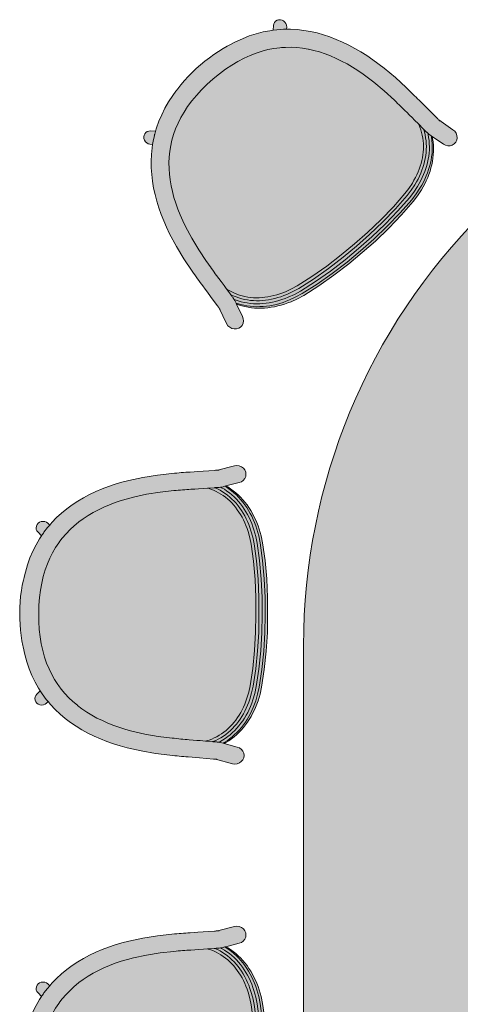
# Model space of a CAD drawing. Header units: millimetres. Extents: x 31882 to 271790, y -35693 to 24917.
# Tile 383 of 524: x 147182 to 147952, y 14954 to 16675. Entities that reach past the tile are written whole.
import ezdxf

# ---------------------------------------------------------------- set-up
doc = ezdxf.new("R2010")
doc.units = ezdxf.units.MM
doc.header["$MEASUREMENT"] = 0
for name, color, linetype, lineweight in [('02_Elevation 00', 8, 'Continuous', 9), ('08_Hatch', 140, 'Continuous', 9), ('@00 Furniture', 14, 'Continuous', 15), ('Grey', 8, 'Continuous', 9)]:
    doc.layers.add(name, color=color, linetype=linetype, lineweight=lineweight)

# ---------------------------------------------------------------- blocks, each defined once
blk = doc.blocks.new('bar chair')
at = {"layer": '08_Hatch', "true_color": 0xffffff}
h = blk.add_hatch(color=7, dxfattribs=at)
h.dxf.hatch_style = 1
h.paths.add_polyline_path([(9242.5, 11904.1), (9232.4, 11900.3), (9222.5, 11896.1), (9213, 11891.6), (9203.8, 11886.7), (9195, 11881.5), (9186.5, 11875.9), (9178.4, 11869.9), (9170.7, 11863.6), (9163.4, 11856.8), (9156.4, 11849.6), (9149.9, 11842), (9145.7, 11836.5), (9143.8, 11834), (9138.1, 11825.5), (9132.9, 11816.4), (9128.1, 11806.9), (9123.8, 11796.9), (9120, 11786.3), (9116.7, 11775.2), (9114, 11763.4), (9111.8, 11751.1), (9110.1, 11738.1), (9109.1, 11724.6), (9108.7, 11710.3), (9108.9, 11696.1), (9109.7, 11682.5), (9111.2, 11669.5), (9113.2, 11657.2), (9115.8, 11645.4), (9119, 11634.2), (9122.6, 11623.6), (9126.8, 11613.5), (9131.4, 11603.9), (9136.5, 11594.8), (9142.1, 11586.2), (9143.9, 11583.7), (9148.1, 11578.1), (9154.5, 11570.4), (9161.3, 11563.1), (9168.6, 11556.2), (9176.2, 11549.8), (9176.7, 11549.4), (9184.2, 11543.7), (9192.6, 11538), (9201.4, 11532.6), (9210.5, 11527.6), (9219.9, 11523), (9229.7, 11518.7), (9239.8, 11514.7), (9250.2, 11511), (9260.8, 11507.7), (9271.6, 11504.7), (9294.3, 11499.5), (9317.6, 11495.4), (9341.8, 11492.4), (9345.5, 11492.1), (9349.4, 11491.7), (9353.2, 11491.3), (9357, 11490.9), (9360.7, 11490.6), (9364.4, 11490.3), (9368, 11489.9), (9371.5, 11489.6), (9378.3, 11489), (9384.8, 11488.5), (9390.9, 11488), (9400.2, 11487.3), (9401.5, 11487.6), (9406.3, 11489.1), (9410.9, 11490.8), (9415.4, 11492.8), (9419.8, 11494.9), (9424, 11497.4), (9428.2, 11500), (9432.1, 11502.8), (9436, 11505.9), (9439.7, 11509.2), (9443.2, 11512.6), (9446.6, 11516.3), (9449.9, 11520.1), (9453, 11524.1), (9456, 11528.3), (9458.8, 11532.7), (9461.5, 11537.2), (9464, 11541.9), (9466.3, 11546.7), (9468.5, 11551.7), (9470.5, 11556.8), (9472.3, 11562), (9475.5, 11572.9), (9477.9, 11584.1), (9482.5, 11613.9), (9485.7, 11645.6), (9487.6, 11677.4), (9488.1, 11707.7), (9488.1, 11738), (9486.6, 11769.8), (9483.8, 11801.6), (9479.7, 11831.4), (9477.4, 11842.7), (9474.4, 11853.6), (9472.6, 11858.8), (9470.7, 11863.9), (9468.6, 11868.9), (9466.3, 11873.8), (9463.9, 11878.5), (9461.3, 11883.1), (9458.5, 11887.5), (9455.6, 11891.7), (9452.5, 11895.8), (9449.3, 11899.7), (9446, 11903.4), (9442.4, 11906.9), (9438.8, 11910.2), (9435, 11913.3), (9431.1, 11916.2), (9427, 11918.9), (9422.8, 11921.4), (9418.4, 11923.6), (9413.9, 11925.6), (9409.3, 11927.4), (9404.5, 11929), (9403.3, 11929.3), (9396.8, 11928.9), (9387.9, 11928.3), (9381.4, 11927.8), (9374.6, 11927.3), (9371, 11927.1), (9367.4, 11926.8), (9363.8, 11926.5), (9360.1, 11926.2), (9356.3, 11925.9), (9352.4, 11925.6), (9348.5, 11925.3), (9344.8, 11925), (9320.6, 11922.3), (9297.2, 11918.6), (9274.5, 11913.7), (9263.6, 11910.8), (9252.9, 11907.6)])
h.paths.add_polyline_path([(9093.5, 11807.5), (9089.1, 11795.3), (9085.4, 11782.5), (9083.3, 11773.7), (9083.1, 11772.9), (9082, 11768.5), (9080.1, 11759.6), (9078.5, 11750.3), (9077.2, 11740.7), (9076.3, 11730.9), (9075.8, 11721), (9075.5, 11711.1), (9075.6, 11701.1), (9076.1, 11691.2), (9076.8, 11681.4), (9077.9, 11671.9), (9079.4, 11662.5), (9081, 11654.3), (9081.4, 11651.8), (9084.4, 11638.5), (9088, 11625.7), (9092.2, 11613.4), (9097, 11601.7), (9102.4, 11590.5), (9108.4, 11579.9), (9111.4, 11575.2), (9114.9, 11569.8), (9122, 11560.1), (9125.2, 11556.3), (9129.6, 11551.1), (9137.6, 11542.5), (9146.2, 11534.4), (9155.1, 11526.8), (9164.5, 11519.7), (9174.2, 11513.1), (9184.3, 11507), (9194.7, 11501.3), (9205.4, 11496), (9216.4, 11491.1), (9227.7, 11486.7), (9239.2, 11482.6), (9250.9, 11478.9), (9263, 11475.6), (9287.4, 11470), (9312.5, 11465.6), (9337.9, 11462.5), (9342.2, 11462), (9346.3, 11461.6), (9350.3, 11461.2), (9354.3, 11460.9), (9358.2, 11460.5), (9362, 11460.1), (9365.8, 11459.8), (9369.5, 11459.5), (9376.6, 11458.9), (9383.4, 11458.3), (9389.7, 11457.8), (9413.7, 11455.9), (9415.3, 11455.7), (9417.6, 11455.5), (9417.6, 11455.5), (9419.6, 11455.4), (9419.9, 11455.3), (9419, 11455.4), (9418, 11455.5), (9417.7, 11455.5), (9446.9, 11447.6), (9451.1, 11447), (9455.2, 11447.5), (9459.1, 11449), (9462.5, 11451.4), (9465.1, 11454.5), (9466.7, 11458.2), (9467.3, 11462.1), (9466.8, 11466), (9465.2, 11469.7), (9462.7, 11472.8), (9459.3, 11475.3), (9455.4, 11476.8), (9432.6, 11483), (9430.7, 11483.5), (9425.8, 11484.9), (9425.5, 11484.9), (9425, 11485), (9423.3, 11485.2), (9423.2, 11485.2), (9420.8, 11485.5), (9420.1, 11485.6), (9419.3, 11485.7), (9418.2, 11485.8), (9417, 11485.9), (9415.6, 11486), (9414.1, 11486.2), (9412.6, 11486.3), (9412.6, 11486.3), (9412.4, 11486.3), (9412.2, 11486.3), (9400.2, 11487.3), (9390.9, 11488), (9384.8, 11488.5), (9378.3, 11489), (9371.5, 11489.6), (9368, 11489.9), (9364.4, 11490.3), (9360.7, 11490.6), (9357, 11490.9), (9353.2, 11491.3), (9349.4, 11491.7), (9345.5, 11492.1), (9341.8, 11492.4), (9317.6, 11495.4), (9294.3, 11499.5), (9271.6, 11504.7), (9260.8, 11507.7), (9250.2, 11511), (9239.8, 11514.7), (9229.7, 11518.7), (9219.9, 11523), (9210.5, 11527.6), (9201.4, 11532.6), (9192.6, 11538), (9184.2, 11543.7), (9176.7, 11549.4), (9176.2, 11549.8), (9168.6, 11556.2), (9161.3, 11563.1), (9154.5, 11570.4), (9148.1, 11578.1), (9143.9, 11583.7), (9142.1, 11586.2), (9136.5, 11594.8), (9131.4, 11603.9), (9126.8, 11613.5), (9122.6, 11623.6), (9119, 11634.2), (9115.8, 11645.4), (9113.2, 11657.2), (9111.2, 11669.5), (9109.7, 11682.5), (9108.9, 11696.1), (9108.7, 11710.3), (9109.1, 11724.6), (9110.1, 11738.1), (9111.8, 11751.1), (9114, 11763.4), (9116.7, 11775.2), (9120, 11786.3), (9123.8, 11796.9), (9128.1, 11806.9), (9132.9, 11816.4), (9138.1, 11825.5), (9143.8, 11834), (9145.7, 11836.5), (9149.9, 11842), (9156.4, 11849.6), (9163.4, 11856.8), (9170.7, 11863.6), (9178.4, 11869.9), (9178.9, 11870.3), (9186.5, 11875.9), (9195, 11881.5), (9203.8, 11886.7), (9213, 11891.6), (9222.5, 11896.1), (9232.4, 11900.3), (9242.5, 11904.1), (9252.9, 11907.6), (9263.6, 11910.8), (9274.5, 11913.7), (9297.2, 11918.6), (9320.6, 11922.3), (9344.8, 11925), (9348.5, 11925.3), (9352.4, 11925.6), (9356.3, 11925.9), (9360.1, 11926.2), (9363.8, 11926.5), (9367.4, 11926.8), (9371, 11927.1), (9374.6, 11927.3), (9381.4, 11927.8), (9387.9, 11928.3), (9396.8, 11928.9), (9403.3, 11929.3), (9415.3, 11930.1), (9416.4, 11930.2), (9416.4, 11930.2), (9417.2, 11930.2), (9418.7, 11930.3), (9420.1, 11930.4), (9421.3, 11930.5), (9422.4, 11930.6), (9423.3, 11930.7), (9423.9, 11930.7), (9426.4, 11931), (9428.1, 11931.2), (9428.6, 11931.3), (9428.9, 11931.3), (9433.8, 11932.6), (9435.8, 11933.1), (9458.7, 11939), (9462.6, 11940.5), (9465.9, 11942.9), (9468.5, 11946), (9470.2, 11949.6), (9470.7, 11953.6), (9470.2, 11957.5), (9468.6, 11961.1), (9466.1, 11964.3), (9462.8, 11966.7), (9458.9, 11968.3), (9454.7, 11968.8), (9450.5, 11968.3), (9421.2, 11960.8), (9421.5, 11960.8), (9423.1, 11960.9), (9423.4, 11961), (9422.5, 11960.9), (9421.2, 11960.8), (9421.2, 11960.8), (9420.2, 11960.7), (9418.8, 11960.6), (9417.2, 11960.5), (9415.5, 11960.4), (9396.2, 11959.1), (9386.9, 11958.5), (9380.1, 11958), (9373, 11957.5), (9369.3, 11957.3), (9365.5, 11957), (9361.7, 11956.7), (9357.8, 11956.4), (9353.8, 11956), (9349.7, 11955.7), (9345.7, 11955.4), (9341.4, 11955), (9315.9, 11952.2), (9290.7, 11948.2), (9266.3, 11942.9), (9254.1, 11939.7), (9242.3, 11936.2), (9230.8, 11932.3), (9219.4, 11928), (9208.4, 11923.3), (9197.6, 11918.2), (9187.1, 11912.6), (9176.9, 11906.6), (9167.1, 11900.1), (9157.7, 11893.2), (9148.6, 11885.7), (9140, 11877.8), (9131.8, 11869.3), (9127.9, 11864.7), (9124.1, 11860.3), (9117.9, 11852.2), (9117.3, 11851.3), (9116.9, 11850.8), (9116.4, 11850.1), (9115.3, 11848.5), (9113.9, 11846.4), (9113.7, 11846), (9113.7, 11846), (9110.2, 11840.8), (9104.1, 11830.2), (9098.5, 11819.1)])
h.paths.add_polyline_path([(9111.4, 11575.2), (9105.6, 11569.5), (9103.7, 11567.2), (9102.5, 11564.5), (9102.1, 11561.6), (9102.4, 11558.7), (9103.6, 11556), (9105.5, 11553.6), (9108, 11551.8), (9110.9, 11550.7), (9113.9, 11550.3), (9117.1, 11550.6), (9119.9, 11551.7), (9122.4, 11553.5), (9125.2, 11556.3), (9122, 11560.1), (9114.9, 11569.8)], flags=17)
h.paths.add_polyline_path([(9116.2, 11871.3), (9113.1, 11871), (9110.2, 11869.9), (9107.7, 11868.1), (9105.8, 11865.8), (9104.6, 11863.1), (9104.1, 11860.2), (9104.5, 11857.3), (9105.7, 11854.6), (9107.6, 11852.2), (9113.7, 11846), (9113.8, 11846.1), (9113.9, 11846.4), (9115.3, 11848.5), (9116.4, 11850.1), (9116.9, 11850.8), (9117.3, 11851.3), (9117.9, 11852.2), (9124.1, 11860.3), (9127.9, 11864.7), (9124.6, 11868), (9122.2, 11869.8), (9119.3, 11870.9)], flags=17)
h.paths.add_polyline_path([(9484.9, 11832.1), (9482.5, 11843.7), (9479.4, 11854.9), (9477.6, 11860.3), (9475.6, 11865.6), (9473.4, 11870.8), (9471.1, 11875.8), (9468.6, 11880.7), (9465.9, 11885.5), (9463, 11890.1), (9460, 11894.5), (9456.8, 11898.7), (9453.4, 11902.8), (9449.9, 11906.6), (9446.2, 11910.3), (9442.4, 11913.8), (9438.4, 11917.1), (9434.2, 11920.1), (9429.9, 11923), (9425.4, 11925.6), (9420.8, 11928), (9416.1, 11930.1), (9415.7, 11930.1), (9415.3, 11930.1), (9403.3, 11929.3), (9404.5, 11929), (9409.3, 11927.4), (9413.9, 11925.6), (9418.4, 11923.6), (9422.8, 11921.4), (9427, 11918.9), (9431.1, 11916.2), (9435, 11913.3), (9438.8, 11910.2), (9442.4, 11906.9), (9446, 11903.4), (9449.3, 11899.7), (9452.5, 11895.8), (9455.6, 11891.7), (9458.5, 11887.5), (9461.3, 11883.1), (9463.9, 11878.5), (9466.3, 11873.8), (9468.6, 11868.9), (9470.7, 11863.9), (9472.6, 11858.8), (9474.4, 11853.6), (9477.4, 11842.7), (9479.7, 11831.4), (9483.8, 11801.6), (9486.6, 11769.8), (9488.1, 11738), (9488.1, 11707.7), (9487.6, 11677.4), (9485.7, 11645.6), (9482.5, 11613.9), (9477.9, 11584.1), (9475.5, 11572.9), (9472.3, 11562), (9470.5, 11556.8), (9468.5, 11551.7), (9466.3, 11546.7), (9464, 11541.9), (9461.5, 11537.2), (9458.8, 11532.7), (9456, 11528.3), (9453, 11524.1), (9449.9, 11520.1), (9446.6, 11516.3), (9443.2, 11512.6), (9439.7, 11509.2), (9436, 11505.9), (9432.1, 11502.8), (9428.2, 11500), (9424, 11497.4), (9419.8, 11494.9), (9415.4, 11492.8), (9410.9, 11490.8), (9406.3, 11489.1), (9401.5, 11487.6), (9400.2, 11487.3), (9412.2, 11486.3), (9412.4, 11486.3), (9412.6, 11486.3), (9412.6, 11486.3), (9413, 11486.3), (9417.8, 11488.3), (9422.4, 11490.7), (9426.9, 11493.2), (9431.2, 11496), (9435.4, 11499), (9439.5, 11502.2), (9443.4, 11505.7), (9447.1, 11509.3), (9450.7, 11513.1), (9454.1, 11517.1), (9457.4, 11521.3), (9460.4, 11525.7), (9463.4, 11530.2), (9466.1, 11534.9), (9468.7, 11539.8), (9471.1, 11544.8), (9473.4, 11549.9), (9475.5, 11555.2), (9477.4, 11560.6), (9480.6, 11571.7), (9483.1, 11583.3), (9487.7, 11613.3), (9491, 11645.2), (9492.9, 11677.2), (9493.3, 11707.6), (9493.3, 11738.1), (9491.8, 11770.1), (9489, 11802.1)])
h.paths.add_polyline_path([(9490.3, 11833), (9487.9, 11844.9), (9484.7, 11856.4), (9482.8, 11862), (9480.8, 11867.5), (9478.5, 11872.8), (9476.1, 11878), (9473.5, 11883.1), (9470.7, 11888), (9467.7, 11892.8), (9464.5, 11897.4), (9461.2, 11901.8), (9457.7, 11906), (9454, 11910.1), (9450.1, 11914), (9446.1, 11917.6), (9441.9, 11921.1), (9437.5, 11924.3), (9433, 11927.3), (9428.2, 11930.1), (9426.4, 11931), (9423.9, 11930.7), (9423.3, 11930.7), (9422.4, 11930.6), (9421.3, 11930.5), (9420.1, 11930.4), (9418.7, 11930.3), (9417.2, 11930.2), (9416.7, 11930.2), (9416.4, 11930.2), (9416.1, 11930.1), (9420.8, 11928), (9425.4, 11925.6), (9429.9, 11923), (9434.2, 11920.1), (9438.4, 11917.1), (9442.4, 11913.8), (9446.2, 11910.3), (9449.9, 11906.6), (9453.4, 11902.8), (9456.8, 11898.7), (9460, 11894.5), (9463, 11890.1), (9465.9, 11885.5), (9468.6, 11880.7), (9471.1, 11875.8), (9473.4, 11870.8), (9475.6, 11865.6), (9477.6, 11860.3), (9479.4, 11854.9), (9482.5, 11843.7), (9484.9, 11832.1), (9489, 11802.1), (9491.8, 11770.1), (9493.3, 11738.1), (9493.3, 11707.6), (9492.9, 11677.2), (9491, 11645.2), (9487.7, 11613.3), (9483.1, 11583.3), (9480.6, 11571.7), (9477.4, 11560.6), (9475.5, 11555.2), (9473.4, 11549.9), (9471.1, 11544.8), (9468.7, 11539.8), (9466.1, 11534.9), (9463.4, 11530.2), (9460.4, 11525.7), (9457.4, 11521.3), (9454.1, 11517.1), (9450.7, 11513.1), (9447.1, 11509.3), (9443.4, 11505.7), (9439.5, 11502.2), (9435.4, 11499), (9431.2, 11496), (9426.9, 11493.2), (9422.4, 11490.7), (9417.8, 11488.3), (9413, 11486.3), (9413.3, 11486.2), (9413.6, 11486.2), (9414.1, 11486.2), (9415.6, 11486), (9417, 11485.9), (9418.2, 11485.8), (9419.3, 11485.7), (9420.1, 11485.6), (9420.8, 11485.5), (9423.2, 11485.2), (9425.1, 11486.2), (9429.9, 11488.9), (9434.5, 11491.8), (9438.9, 11495), (9443.2, 11498.4), (9447.3, 11502), (9451.2, 11505.8), (9454.9, 11509.8), (9458.5, 11514), (9461.9, 11518.4), (9465.1, 11522.9), (9468.2, 11527.6), (9471, 11532.5), (9473.7, 11537.5), (9476.2, 11542.7), (9478.6, 11548), (9480.7, 11553.5), (9482.7, 11559.1), (9486, 11570.5), (9488.6, 11582.4), (9493.2, 11612.7), (9496.5, 11644.8), (9498.4, 11677), (9498.9, 11707.6), (9498.8, 11738.2), (9497.4, 11770.4), (9494.5, 11802.6)])
h.paths.add_polyline_path([(9495.5, 11833.7), (9493, 11845.9), (9489.8, 11857.7), (9487.8, 11863.5), (9485.7, 11869.2), (9483.4, 11874.7), (9480.9, 11880.1), (9478.2, 11885.3), (9475.3, 11890.4), (9472.2, 11895.3), (9468.9, 11900.1), (9465.4, 11904.7), (9461.8, 11909.1), (9457.9, 11913.4), (9453.9, 11917.4), (9449.6, 11921.2), (9445.2, 11924.9), (9440.6, 11928.2), (9435.9, 11931.4), (9433.8, 11932.6), (9428.9, 11931.3), (9428.6, 11931.3), (9428.1, 11931.2), (9426.4, 11931), (9428.2, 11930.1), (9433, 11927.3), (9437.5, 11924.3), (9441.9, 11921.1), (9446.1, 11917.6), (9450.1, 11914), (9454, 11910.1), (9457.7, 11906), (9461.2, 11901.8), (9464.5, 11897.4), (9467.7, 11892.8), (9470.7, 11888), (9473.5, 11883.1), (9476.1, 11878), (9478.5, 11872.8), (9480.8, 11867.5), (9482.8, 11862), (9484.7, 11856.4), (9487.9, 11844.9), (9490.3, 11833), (9494.5, 11802.6), (9497.4, 11770.4), (9498.8, 11738.2), (9498.9, 11707.6), (9498.4, 11677), (9496.5, 11644.8), (9493.2, 11612.7), (9488.6, 11582.4), (9486, 11570.5), (9482.7, 11559.1), (9480.7, 11553.5), (9478.6, 11548), (9476.2, 11542.7), (9473.7, 11537.5), (9471, 11532.5), (9468.2, 11527.6), (9465.1, 11522.9), (9461.9, 11518.4), (9458.5, 11514), (9454.9, 11509.8), (9451.2, 11505.8), (9447.3, 11502), (9443.2, 11498.4), (9438.9, 11495), (9434.5, 11491.8), (9429.9, 11488.9), (9425.1, 11486.2), (9423.3, 11485.2), (9425, 11485), (9425.5, 11484.9), (9425.8, 11484.9), (9430.7, 11483.5), (9432.7, 11484.7), (9437.6, 11487.8), (9442.2, 11491.1), (9446.7, 11494.7), (9450.9, 11498.5), (9455, 11502.4), (9459, 11506.6), (9462.7, 11511), (9466.2, 11515.5), (9469.6, 11520.3), (9472.7, 11525.2), (9475.7, 11530.2), (9478.5, 11535.4), (9481.1, 11540.8), (9483.4, 11546.2), (9485.7, 11551.9), (9487.7, 11557.6), (9491.1, 11569.4), (9493.8, 11581.6), (9498.4, 11612.1), (9501.7, 11644.4), (9503.7, 11676.9), (9504.1, 11707.6), (9504.1, 11738.3), (9502.6, 11770.7), (9499.7, 11803.1)])
h.paths.add_polyline_path([(9499.6, 11833.7), (9497.1, 11845.9), (9493.8, 11857.7), (9491.8, 11863.5), (9489.6, 11869.1), (9487.3, 11874.7), (9484.7, 11880), (9481.9, 11885.3), (9479, 11890.4), (9475.8, 11895.3), (9472.5, 11900.1), (9468.9, 11904.7), (9465.2, 11909.1), (9461.3, 11913.4), (9457.2, 11917.4), (9452.8, 11921.2), (9448.3, 11924.8), (9443.7, 11928.2), (9438.8, 11931.4), (9435.8, 11933.1), (9433.8, 11932.6), (9435.9, 11931.4), (9440.6, 11928.2), (9445.2, 11924.9), (9449.6, 11921.2), (9453.9, 11917.4), (9457.9, 11913.4), (9461.8, 11909.1), (9465.4, 11904.7), (9468.9, 11900.1), (9472.2, 11895.3), (9475.3, 11890.4), (9478.2, 11885.3), (9480.9, 11880.1), (9483.4, 11874.7), (9485.7, 11869.2), (9487.8, 11863.5), (9489.8, 11857.7), (9493, 11845.9), (9495.5, 11833.7), (9499.7, 11803.1), (9502.6, 11770.7), (9504.1, 11738.3), (9504.1, 11707.6), (9503.7, 11676.9), (9501.7, 11644.4), (9498.4, 11612.1), (9493.8, 11581.6), (9491.1, 11569.4), (9487.7, 11557.6), (9485.7, 11551.9), (9483.4, 11546.2), (9481.1, 11540.8), (9478.5, 11535.4), (9475.7, 11530.2), (9472.7, 11525.2), (9469.6, 11520.3), (9466.2, 11515.5), (9462.7, 11511), (9459, 11506.6), (9455, 11502.4), (9450.9, 11498.5), (9446.7, 11494.7), (9442.2, 11491.1), (9437.6, 11487.8), (9432.7, 11484.7), (9430.7, 11483.5), (9432.6, 11483), (9435.7, 11484.7), (9440.6, 11487.8), (9445.3, 11491.1), (9449.9, 11494.7), (9454.2, 11498.4), (9458.4, 11502.4), (9462.4, 11506.6), (9466.2, 11511), (9469.8, 11515.5), (9473.2, 11520.2), (9476.4, 11525.1), (9479.5, 11530.2), (9482.3, 11535.4), (9484.9, 11540.7), (9487.4, 11546.2), (9489.6, 11551.8), (9491.7, 11557.6), (9495.2, 11569.3), (9497.9, 11581.5), (9502.6, 11612.1), (9506, 11644.4), (9508, 11676.8), (9508.5, 11707.5), (9508.4, 11738.2), (9506.9, 11770.7), (9504, 11803.1)])
at = {"layer": '@00 Furniture'}
for p, q in [((9415.5, 11960.4, 0), (9396.2, 11959.1, 0)), ((9417.2, 11960.5, 0), (9415.5, 11960.4, 0)), ((9418.8, 11960.6, 0), (9417.2, 11960.5, 0)), ((9420.2, 11960.7, 0), (9418.8, 11960.6, 0)), ((9421.2, 11960.8, 0), (9420.2, 11960.7, 0)), ((9421.2, 11960.8, 0), (9450.5, 11968.3, 0)), ((9421.5, 11960.8, 0), (9421.2, 11960.8, 0)), ((9422.5, 11960.9, 0), (9421.5, 11960.8, 0)), ((9423.4, 11961, 0), (9422.5, 11960.9, 0)), ((9424.1, 11961, 0), (9423.4, 11961, 0)), ((9450.5, 11968.3, 0), (9454.7, 11968.8, 0)), ((9454.7, 11968.8, 0), (9458.9, 11968.3, 0)), ((9462.8, 11966.7, 0), (9458.9, 11968.3, 0)), ((9466.1, 11964.3, 0), (9462.8, 11966.7, 0)), ((9468.6, 11961.1, 0), (9466.1, 11964.3, 0)), ((9470.2, 11957.5, 0), (9468.6, 11961.1, 0)), ((9266.3, 11942.9, 0), (9254.1, 11939.7, 0)), ((9290.7, 11948.2, 0), (9266.3, 11942.9, 0)), ((9315.9, 11952.2, 0), (9290.7, 11948.2, 0)), ((9341.4, 11955, 0), (9315.9, 11952.2, 0)), ((9345.7, 11955.4, 0), (9341.4, 11955, 0)), ((9349.7, 11955.7, 0), (9345.7, 11955.4, 0)), ((9353.8, 11956, 0), (9349.7, 11955.7, 0)), ((9357.8, 11956.4, 0), (9353.8, 11956, 0)), ((9361.7, 11956.7, 0), (9357.8, 11956.4, 0)), ((9365.5, 11957, 0), (9361.7, 11956.7, 0)), ((9369.3, 11957.3, 0), (9365.5, 11957, 0)), ((9373, 11957.5, 0), (9369.3, 11957.3, 0)), ((9373, 11957.5, 0), (9380.1, 11958, 0)), ((9380.1, 11958, 0), (9386.9, 11958.5, 0)), ((9396.2, 11959.1, 0), (9386.9, 11958.5, 0)), ((9462.6, 11940.5, 0), (9465.9, 11942.9, 0)), ((9465.9, 11942.9, 0), (9468.5, 11946, 0)), ((9468.5, 11946, 0), (9470.2, 11949.6, 0)), ((9470.7, 11953.6, 0), (9470.2, 11957.5, 0)), ((9470.2, 11949.6, 0), (9470.7, 11953.6, 0)), ((9219.4, 11928, 0), (9208.4, 11923.3, 0)), ((9230.8, 11932.3, 0), (9219.4, 11928, 0)), ((9242.3, 11936.2, 0), (9230.8, 11932.3, 0)), ((9254.1, 11939.7, 0), (9242.3, 11936.2, 0)), ((9344.8, 11925, 0), (9348.5, 11925.3, 0)), ((9348.5, 11925.3, 0), (9352.4, 11925.6, 0)), ((9352.4, 11925.6, 0), (9356.3, 11925.9, 0)), ((9356.3, 11925.9, 0), (9360.1, 11926.2, 0)), ((9360.1, 11926.2, 0), (9363.8, 11926.5, 0)), ((9363.8, 11926.5, 0), (9367.4, 11926.8, 0)), ((9367.4, 11926.8, 0), (9371, 11927.1, 0)), ((9371, 11927.1, 0), (9374.6, 11927.3, 0)), ((9374.6, 11927.3, 0), (9381.4, 11927.8, 0)), ((9381.4, 11927.8, 0), (9387.9, 11928.3, 0)), ((9396.8, 11928.9, 0), (9387.9, 11928.3, 0)), ((9403.3, 11929.3, 0), (9396.8, 11928.9, 0)), ((9415.3, 11930.1, 0), (9403.3, 11929.3, 0)), ((9403.3, 11929.3, 0), (9404.5, 11929, 0)), ((9404.5, 11929, 0), (9409.3, 11927.4, 0)), ((9409.3, 11927.4, 0), (9413.9, 11925.6, 0)), ((9413.9, 11925.6, 0), (9418.4, 11923.6, 0)), ((9415.3, 11930.1, 0), (9415.7, 11930.1, 0)), ((9415.7, 11930.1, 0), (9416.1, 11930.1, 0)), ((9416.1, 11930.1, 0), (9416.4, 11930.2, 0)), ((9416.1, 11930.1, 0), (9420.8, 11928, 0)), ((9416.4, 11930.2, 0), (9416.7, 11930.2, 0)), ((9416.7, 11930.2, 0), (9417.2, 11930.2, 0)), ((9417.2, 11930.2, 0), (9418.7, 11930.3, 0)), ((9418.7, 11930.3, 0), (9420.1, 11930.4, 0)), ((9420.1, 11930.4, 0), (9421.3, 11930.5, 0)), ((9420.8, 11928, 0), (9425.4, 11925.6, 0)), ((9421.3, 11930.5, 0), (9422.4, 11930.6, 0)), ((9422.4, 11930.6, 0), (9423.3, 11930.7, 0)), ((9423.3, 11930.7, 0), (9423.9, 11930.7, 0)), ((9423.9, 11930.7, 0), (9426.4, 11931, 0)), ((9425.4, 11925.6, 0), (9429.9, 11923, 0)), ((9426.4, 11931, 0), (9428.1, 11931.2, 0)), ((9428.2, 11930.1, 0), (9426.4, 11931, 0)), ((9428.6, 11931.3, 0), (9428.1, 11931.2, 0)), ((9433, 11927.3, 0), (9428.2, 11930.1, 0)), ((9428.9, 11931.3, 0), (9428.6, 11931.3, 0)), ((9433.8, 11932.6, 0), (9428.9, 11931.3, 0)), ((9437.5, 11924.3, 0), (9433, 11927.3, 0)), ((9435.8, 11933.1, 0), (9433.8, 11932.6, 0)), ((9433.8, 11932.6, 0), (9435.9, 11931.4, 0)), ((9458.7, 11939, 0), (9435.8, 11933.1, 0)), ((9435.8, 11933.1, 0), (9438.8, 11931.4, 0)), ((9435.9, 11931.4, 0), (9440.6, 11928.2, 0)), ((9438.8, 11931.4, 0), (9443.7, 11928.2, 0)), ((9440.6, 11928.2, 0), (9445.2, 11924.9, 0)), ((9443.7, 11928.2, 0), (9448.3, 11924.8, 0)), ((9458.7, 11939, 0), (9462.6, 11940.5, 0)), ((9187.1, 11912.6, 0), (9176.9, 11906.6, 0)), ((9197.6, 11918.2, 0), (9187.1, 11912.6, 0)), ((9208.4, 11923.3, 0), (9197.6, 11918.2, 0)), ((9252.9, 11907.6, 0), (9263.6, 11910.8, 0)), ((9263.6, 11910.8, 0), (9274.5, 11913.7, 0)), ((9274.5, 11913.7, 0), (9297.2, 11918.6, 0)), ((9297.2, 11918.6, 0), (9320.6, 11922.3, 0)), ((9320.6, 11922.3, 0), (9344.8, 11925, 0)), ((9418.4, 11923.6, 0), (9422.8, 11921.4, 0)), ((9422.8, 11921.4, 0), (9427, 11918.9, 0)), ((9427, 11918.9, 0), (9431.1, 11916.2, 0)), ((9429.9, 11923, 0), (9434.2, 11920.1, 0)), ((9431.1, 11916.2, 0), (9435, 11913.3, 0)), ((9434.2, 11920.1, 0), (9438.4, 11917.1, 0)), ((9435, 11913.3, 0), (9438.8, 11910.2, 0)), ((9441.9, 11921.1, 0), (9437.5, 11924.3, 0)), ((9438.4, 11917.1, 0), (9442.4, 11913.8, 0)), ((9438.8, 11910.2, 0), (9442.4, 11906.9, 0)), ((9446.1, 11917.6, 0), (9441.9, 11921.1, 0)), ((9442.4, 11913.8, 0), (9446.2, 11910.3, 0)), ((9445.2, 11924.9, 0), (9449.6, 11921.2, 0)), ((9450.1, 11914, 0), (9446.1, 11917.6, 0)), ((9446.2, 11910.3, 0), (9449.9, 11906.6, 0)), ((9448.3, 11924.8, 0), (9452.8, 11921.2, 0)), ((9449.6, 11921.2, 0), (9453.9, 11917.4, 0)), ((9454, 11910.1, 0), (9450.1, 11914, 0)), ((9452.8, 11921.2, 0), (9457.2, 11917.4, 0)), ((9453.9, 11917.4, 0), (9457.9, 11913.4, 0)), ((9457.7, 11906, 0), (9454, 11910.1, 0)), ((9457.2, 11917.4, 0), (9461.3, 11913.4, 0)), ((9457.9, 11913.4, 0), (9461.8, 11909.1, 0)), ((9461.3, 11913.4, 0), (9465.2, 11909.1, 0)), ((9461.8, 11909.1, 0), (9465.4, 11904.7, 0)), ((9465.2, 11909.1, 0), (9468.9, 11904.7, 0)), ((9157.7, 11893.2, 0), (9148.6, 11885.7, 0)), ((9167.1, 11900.1, 0), (9157.7, 11893.2, 0)), ((9176.9, 11906.6, 0), (9167.1, 11900.1, 0)), ((9203.8, 11886.7, 0), (9213, 11891.6, 0)), ((9213, 11891.6, 0), (9222.5, 11896.1, 0)), ((9222.5, 11896.1, 0), (9232.4, 11900.3, 0)), ((9232.4, 11900.3, 0), (9242.5, 11904.1, 0)), ((9242.5, 11904.1, 0), (9252.9, 11907.6, 0)), ((9442.4, 11906.9, 0), (9446, 11903.4, 0)), ((9446, 11903.4, 0), (9449.3, 11899.7, 0)), ((9449.3, 11899.7, 0), (9452.5, 11895.8, 0)), ((9449.9, 11906.6, 0), (9453.4, 11902.8, 0)), ((9452.5, 11895.8, 0), (9455.6, 11891.7, 0)), ((9453.4, 11902.8, 0), (9456.8, 11898.7, 0)), ((9455.6, 11891.7, 0), (9458.5, 11887.5, 0)), ((9456.8, 11898.7, 0), (9460, 11894.5, 0)), ((9461.2, 11901.8, 0), (9457.7, 11906, 0)), ((9460, 11894.5, 0), (9463, 11890.1, 0)), ((9464.5, 11897.4, 0), (9461.2, 11901.8, 0)), ((9467.7, 11892.8, 0), (9464.5, 11897.4, 0)), ((9465.4, 11904.7, 0), (9468.9, 11900.1, 0)), ((9470.7, 11888, 0), (9467.7, 11892.8, 0)), ((9468.9, 11904.7, 0), (9472.5, 11900.1, 0)), ((9468.9, 11900.1, 0), (9472.2, 11895.3, 0)), ((9472.2, 11895.3, 0), (9475.3, 11890.4, 0)), ((9472.5, 11900.1, 0), (9475.8, 11895.3, 0)), ((9475.8, 11895.3, 0), (9479, 11890.4, 0)), ((9140, 11877.8, 0), (9131.8, 11869.3, 0)), ((9148.6, 11885.7, 0), (9140, 11877.8, 0)), ((9178.9, 11870.3, 0), (9186.5, 11875.9, 0)), ((9186.5, 11875.9, 0), (9195, 11881.5, 0)), ((9195, 11881.5, 0), (9203.8, 11886.7, 0)), ((9458.5, 11887.5, 0), (9461.3, 11883.1, 0)), ((9461.3, 11883.1, 0), (9463.9, 11878.5, 0)), ((9463, 11890.1, 0), (9465.9, 11885.5, 0)), ((9463.9, 11878.5, 0), (9466.3, 11873.8, 0)), ((9465.9, 11885.5, 0), (9468.6, 11880.7, 0)), ((9466.3, 11873.8, 0), (9468.6, 11868.9, 0)), ((9468.6, 11880.7, 0), (9471.1, 11875.8, 0)), ((9473.5, 11883.1, 0), (9470.7, 11888, 0)), ((9471.1, 11875.8, 0), (9473.4, 11870.8, 0)), ((9476.1, 11878, 0), (9473.5, 11883.1, 0)), ((9475.3, 11890.4, 0), (9478.2, 11885.3, 0)), ((9478.5, 11872.8, 0), (9476.1, 11878, 0)), ((9478.2, 11885.3, 0), (9480.9, 11880.1, 0)), ((9479, 11890.4, 0), (9481.9, 11885.3, 0)), ((9480.9, 11880.1, 0), (9483.4, 11874.7, 0)), ((9481.9, 11885.3, 0), (9484.7, 11880, 0)), ((9483.4, 11874.7, 0), (9485.7, 11869.2, 0)), ((9484.7, 11880, 0), (9487.3, 11874.7, 0)), ((9487.3, 11874.7, 0), (9489.6, 11869.1, 0)), ((9104.6, 11863.1, 0), (9104.1, 11860.2, 0)), ((9104.1, 11860.2, 0), (9104.5, 11857.3, 0)), ((9104.5, 11857.3, 0), (9105.7, 11854.6, 0)), ((9105.8, 11865.8, 0), (9104.6, 11863.1, 0)), ((9107.7, 11868.1, 0), (9105.8, 11865.8, 0)), ((9110.2, 11869.9, 0), (9107.7, 11868.1, 0)), ((9113.1, 11871, 0), (9110.2, 11869.9, 0)), ((9113.1, 11871, 0), (9116.2, 11871.3, 0)), ((9116.2, 11871.3, 0), (9119.3, 11870.9, 0)), ((9124.1, 11860.3, 0), (9117.9, 11852.2, 0)), ((9122.2, 11869.8, 0), (9119.3, 11870.9, 0)), ((9124.6, 11868, 0), (9122.2, 11869.8, 0)), ((9127.9, 11864.7, 0), (9124.1, 11860.3, 0)), ((9124.6, 11868, 0), (9127.9, 11864.7, 0)), ((9131.8, 11869.3, 0), (9127.9, 11864.7, 0)), ((9156.4, 11849.6, 0), (9163.4, 11856.8, 0)), ((9163.4, 11856.8, 0), (9170.7, 11863.6, 0)), ((9170.7, 11863.6, 0), (9178.4, 11869.9, 0)), ((9178.4, 11869.9, 0), (9178.9, 11870.3, 0)), ((9468.6, 11868.9, 0), (9470.7, 11863.9, 0)), ((9470.7, 11863.9, 0), (9472.6, 11858.8, 0)), ((9472.6, 11858.8, 0), (9474.4, 11853.6, 0)), ((9473.4, 11870.8, 0), (9475.6, 11865.6, 0)), ((9475.6, 11865.6, 0), (9477.6, 11860.3, 0)), ((9477.6, 11860.3, 0), (9479.4, 11854.9, 0)), ((9480.8, 11867.5, 0), (9478.5, 11872.8, 0)), ((9482.8, 11862, 0), (9480.8, 11867.5, 0)), ((9484.7, 11856.4, 0), (9482.8, 11862, 0)), ((9485.7, 11869.2, 0), (9487.8, 11863.5, 0)), ((9487.8, 11863.5, 0), (9489.8, 11857.7, 0)), ((9489.6, 11869.1, 0), (9491.8, 11863.5, 0)), ((9489.8, 11857.7, 0), (9493, 11845.9, 0)), ((9491.8, 11863.5, 0), (9493.8, 11857.7, 0)), ((9493.8, 11857.7, 0), (9497.1, 11845.9, 0)), ((9110.2, 11840.8, 0), (9104.1, 11830.2, 0)), ((9105.7, 11854.6, 0), (9107.6, 11852.2, 0)), ((9113.7, 11846, 0), (9107.6, 11852.2, 0)), ((9113.7, 11846, 0), (9110.2, 11840.8, 0)), ((9113.8, 11846.1, 0), (9113.7, 11846, 0)), ((9113.8, 11846.1, 0), (9113.9, 11846.4, 0)), ((9113.9, 11846.4, 0), (9115.3, 11848.5, 0)), ((9115.3, 11848.5, 0), (9116.4, 11850.1, 0)), ((9116.9, 11850.8, 0), (9116.4, 11850.1, 0)), ((9117.3, 11851.3, 0), (9116.9, 11850.8, 0)), ((9117.3, 11851.3, 0), (9117.9, 11852.2, 0)), ((9117.9, 11852.2, 0), (9118.2, 11852.8, 0)), ((9145.7, 11836.5, 0), (9149.9, 11842, 0)), ((9149.9, 11842, 0), (9156.4, 11849.6, 0)), ((9474.4, 11853.6, 0), (9477.4, 11842.7, 0)), ((9477.4, 11842.7, 0), (9479.7, 11831.4, 0)), ((9479.4, 11854.9, 0), (9482.5, 11843.7, 0)), ((9482.5, 11843.7, 0), (9484.9, 11832.1, 0)), ((9487.9, 11844.9, 0), (9484.7, 11856.4, 0)), ((9490.3, 11833, 0), (9487.9, 11844.9, 0)), ((9493, 11845.9, 0), (9495.5, 11833.7, 0)), ((9497.1, 11845.9, 0), (9499.6, 11833.7, 0)), ((9104.1, 11830.2, 0), (9098.5, 11819.1, 0)), ((9132.9, 11816.4, 0), (9138.1, 11825.5, 0)), ((9138.1, 11825.5, 0), (9143.8, 11834, 0)), ((9143.8, 11834, 0), (9145.7, 11836.5, 0)), ((9479.7, 11831.4, 0), (9483.8, 11801.6, 0)), ((9484.9, 11832.1, 0), (9489, 11802.1, 0)), ((9494.5, 11802.6, 0), (9490.3, 11833, 0)), ((9495.5, 11833.7, 0), (9499.7, 11803.1, 0)), ((9499.6, 11833.7, 0), (9504, 11803.1, 0)), ((9093.5, 11807.5, 0), (9089.1, 11795.3, 0)), ((9098.5, 11819.1, 0), (9093.5, 11807.5, 0)), ((9123.8, 11796.9, 0), (9128.1, 11806.9, 0)), ((9128.1, 11806.9, 0), (9132.9, 11816.4, 0)), ((9089.1, 11795.3, 0), (9085.4, 11782.5, 0)), ((9120, 11786.3, 0), (9123.8, 11796.9, 0)), ((9483.8, 11801.6, 0), (9486.6, 11769.8, 0)), ((9489, 11802.1, 0), (9491.8, 11770.1, 0)), ((9497.4, 11770.4, 0), (9494.5, 11802.6, 0)), ((9499.7, 11803.1, 0), (9502.6, 11770.7, 0)), ((9504, 11803.1, 0), (9506.9, 11770.7, 0)), ((9082, 11768.5, 0), (9083.1, 11772.9, 0)), ((9083.1, 11772.9, 0), (9083.3, 11773.7, 0)), ((9085.4, 11782.5, 0), (9083.3, 11773.7, 0)), ((9114, 11763.4, 0), (9116.7, 11775.2, 0)), ((9116.7, 11775.2, 0), (9120, 11786.3, 0)), ((9498.8, 11738.2, 0), (9497.4, 11770.4, 0)), ((9502.6, 11770.7, 0), (9504.1, 11738.3, 0)), ((9506.9, 11770.7, 0), (9508.4, 11738.2, 0)), ((9078.5, 11750.3, 0), (9080.1, 11759.6, 0)), ((9080.1, 11759.6, 0), (9082, 11768.5, 0)), ((9111.8, 11751.1, 0), (9114, 11763.4, 0)), ((9486.6, 11769.8, 0), (9488.1, 11738, 0)), ((9491.8, 11770.1, 0), (9493.3, 11738.1, 0)), ((9076.3, 11730.9, 0), (9077.2, 11740.7, 0)), ((9077.2, 11740.7, 0), (9078.5, 11750.3, 0)), ((9109.1, 11724.6, 0), (9110.1, 11738.1, 0)), ((9110.1, 11738.1, 0), (9111.8, 11751.1, 0)), ((9488.1, 11738, 0), (9488.1, 11707.7, 0)), ((9493.3, 11738.1, 0), (9493.3, 11707.6, 0)), ((9498.9, 11707.6, 0), (9498.8, 11738.2, 0)), ((9504.1, 11738.3, 0), (9504.1, 11707.6, 0)), ((9508.4, 11738.2, 0), (9508.5, 11707.5, 0)), ((9075.5, 11711.1, 0), (9075.8, 11721, 0)), ((9075.8, 11721, 0), (9076.3, 11730.9, 0)), ((9108.7, 11710.3, 0), (9109.1, 11724.6, 0)), ((9075.6, 11701.1, 0), (9075.5, 11711.1, 0)), ((9108.9, 11696.1, 0), (9108.7, 11710.3, 0)), ((9488.1, 11707.7, 0), (9487.6, 11677.4, 0)), ((9493.3, 11707.6, 0), (9492.9, 11677.2, 0)), ((9498.4, 11677, 0), (9498.9, 11707.6, 0)), ((9504.1, 11707.6, 0), (9503.7, 11676.9, 0)), ((9508.5, 11707.5, 0), (9508, 11676.8, 0)), ((9076.1, 11691.2, 0), (9075.6, 11701.1, 0)), ((9076.8, 11681.4, 0), (9076.1, 11691.2, 0)), ((9109.7, 11682.5, 0), (9108.9, 11696.1, 0)), ((9077.9, 11671.9, 0), (9076.8, 11681.4, 0)), ((9079.4, 11662.5, 0), (9077.9, 11671.9, 0)), ((9111.2, 11669.5, 0), (9109.7, 11682.5, 0)), ((9113.2, 11657.2, 0), (9111.2, 11669.5, 0)), ((9487.6, 11677.4, 0), (9485.7, 11645.6, 0)), ((9492.9, 11677.2, 0), (9491, 11645.2, 0)), ((9496.5, 11644.8, 0), (9498.4, 11677, 0)), ((9503.7, 11676.9, 0), (9501.7, 11644.4, 0)), ((9508, 11676.8, 0), (9506, 11644.4, 0)), ((9081, 11654.3, 0), (9079.4, 11662.5, 0)), ((9081, 11654.3, 0), (9081.4, 11651.8, 0)), ((9081.4, 11651.8, 0), (9084.4, 11638.5, 0)), ((9115.8, 11645.4, 0), (9113.2, 11657.2, 0)), ((9084.4, 11638.5, 0), (9088, 11625.7, 0)), ((9119, 11634.2, 0), (9115.8, 11645.4, 0)), ((9122.6, 11623.6, 0), (9119, 11634.2, 0)), ((9485.7, 11645.6, 0), (9482.5, 11613.9, 0)), ((9491, 11645.2, 0), (9487.7, 11613.3, 0)), ((9493.2, 11612.7, 0), (9496.5, 11644.8, 0)), ((9501.7, 11644.4, 0), (9498.4, 11612.1, 0)), ((9506, 11644.4, 0), (9502.6, 11612.1, 0)), ((9088, 11625.7, 0), (9092.2, 11613.4, 0)), ((9126.8, 11613.5, 0), (9122.6, 11623.6, 0)), ((9092.2, 11613.4, 0), (9097, 11601.7, 0)), ((9097, 11601.7, 0), (9102.4, 11590.5, 0)), ((9131.4, 11603.9, 0), (9126.8, 11613.5, 0)), ((9136.5, 11594.8, 0), (9131.4, 11603.9, 0)), ((9482.5, 11613.9, 0), (9477.9, 11584.1, 0)), ((9487.7, 11613.3, 0), (9483.1, 11583.3, 0)), ((9488.6, 11582.4, 0), (9493.2, 11612.7, 0)), ((9498.4, 11612.1, 0), (9493.8, 11581.6, 0)), ((9502.6, 11612.1, 0), (9497.9, 11581.5, 0)), ((9102.4, 11590.5, 0), (9108.4, 11579.9, 0)), ((9142.1, 11586.2, 0), (9136.5, 11594.8, 0)), ((9143.9, 11583.7, 0), (9142.1, 11586.2, 0)), ((9148.1, 11578.1, 0), (9143.9, 11583.7, 0)), ((9477.9, 11584.1, 0), (9475.5, 11572.9, 0)), ((9483.1, 11583.3, 0), (9480.6, 11571.7, 0)), ((9486, 11570.5, 0), (9488.6, 11582.4, 0)), ((9493.8, 11581.6, 0), (9491.1, 11569.4, 0)), ((9497.9, 11581.5, 0), (9495.2, 11569.3, 0)), ((9102.5, 11564.5, 0), (9102.1, 11561.6, 0)), ((9103.7, 11567.2, 0), (9102.5, 11564.5, 0)), ((9105.6, 11569.5, 0), (9103.7, 11567.2, 0)), ((9105.6, 11569.5, 0), (9111.4, 11575.2, 0)), ((9108.4, 11579.9, 0), (9111.4, 11575.2, 0)), ((9111.4, 11575.2, 0), (9114.9, 11569.8, 0)), ((9114.9, 11569.8, 0), (9122, 11560.1, 0)), ((9154.5, 11570.4, 0), (9148.1, 11578.1, 0)), ((9161.3, 11563.1, 0), (9154.5, 11570.4, 0)), ((9475.5, 11572.9, 0), (9472.3, 11562, 0)), ((9480.6, 11571.7, 0), (9477.4, 11560.6, 0)), ((9482.7, 11559.1, 0), (9486, 11570.5, 0)), ((9491.1, 11569.4, 0), (9487.7, 11557.6, 0)), ((9495.2, 11569.3, 0), (9491.7, 11557.6, 0)), ((9102.1, 11561.6, 0), (9102.4, 11558.7, 0)), ((9102.4, 11558.7, 0), (9103.6, 11556, 0)), ((9103.6, 11556, 0), (9105.5, 11553.6, 0)), ((9105.5, 11553.6, 0), (9108, 11551.8, 0)), ((9110.9, 11550.7, 0), (9108, 11551.8, 0)), ((9113.9, 11550.3, 0), (9110.9, 11550.7, 0)), ((9117.1, 11550.6, 0), (9113.9, 11550.3, 0)), ((9117.1, 11550.6, 0), (9119.9, 11551.7, 0)), ((9119.9, 11551.7, 0), (9122.4, 11553.5, 0)), ((9122, 11560.1, 0), (9125.2, 11556.3, 0)), ((9125.2, 11556.3, 0), (9122.4, 11553.5, 0)), ((9125.2, 11556.3, 0), (9129.6, 11551.1, 0)), ((9129.6, 11551.1, 0), (9137.6, 11542.5, 0)), ((9168.6, 11556.2, 0), (9161.3, 11563.1, 0)), ((9176.2, 11549.8, 0), (9168.6, 11556.2, 0)), ((9176.7, 11549.4, 0), (9176.2, 11549.8, 0)), ((9184.2, 11543.7, 0), (9176.7, 11549.4, 0)), ((9466.3, 11546.7, 0), (9464, 11541.9, 0)), ((9468.5, 11551.7, 0), (9466.3, 11546.7, 0)), ((9470.5, 11556.8, 0), (9468.5, 11551.7, 0)), ((9472.3, 11562, 0), (9470.5, 11556.8, 0)), ((9473.4, 11549.9, 0), (9471.1, 11544.8, 0)), ((9475.5, 11555.2, 0), (9473.4, 11549.9, 0)), ((9477.4, 11560.6, 0), (9475.5, 11555.2, 0)), ((9476.2, 11542.7, 0), (9478.6, 11548, 0)), ((9478.6, 11548, 0), (9480.7, 11553.5, 0)), ((9480.7, 11553.5, 0), (9482.7, 11559.1, 0)), ((9485.7, 11551.9, 0), (9483.4, 11546.2, 0)), ((9487.7, 11557.6, 0), (9485.7, 11551.9, 0)), ((9489.6, 11551.8, 0), (9487.4, 11546.2, 0)), ((9491.7, 11557.6, 0), (9489.6, 11551.8, 0)), ((9137.6, 11542.5, 0), (9146.2, 11534.4, 0)), ((9146.2, 11534.4, 0), (9155.1, 11526.8, 0)), ((9192.6, 11538, 0), (9184.2, 11543.7, 0)), ((9201.4, 11532.6, 0), (9192.6, 11538, 0)), ((9210.5, 11527.6, 0), (9201.4, 11532.6, 0)), ((9458.8, 11532.7, 0), (9456, 11528.3, 0)), ((9461.5, 11537.2, 0), (9458.8, 11532.7, 0)), ((9463.4, 11530.2, 0), (9460.4, 11525.7, 0)), ((9464, 11541.9, 0), (9461.5, 11537.2, 0)), ((9466.1, 11534.9, 0), (9463.4, 11530.2, 0)), ((9468.7, 11539.8, 0), (9466.1, 11534.9, 0)), ((9468.2, 11527.6, 0), (9471, 11532.5, 0)), ((9471.1, 11544.8, 0), (9468.7, 11539.8, 0)), ((9471, 11532.5, 0), (9473.7, 11537.5, 0)), ((9475.7, 11530.2, 0), (9472.7, 11525.2, 0)), ((9473.7, 11537.5, 0), (9476.2, 11542.7, 0)), ((9478.5, 11535.4, 0), (9475.7, 11530.2, 0)), ((9479.5, 11530.2, 0), (9476.4, 11525.1, 0)), ((9481.1, 11540.8, 0), (9478.5, 11535.4, 0)), ((9482.3, 11535.4, 0), (9479.5, 11530.2, 0)), ((9483.4, 11546.2, 0), (9481.1, 11540.8, 0)), ((9484.9, 11540.7, 0), (9482.3, 11535.4, 0)), ((9487.4, 11546.2, 0), (9484.9, 11540.7, 0)), ((9155.1, 11526.8, 0), (9164.5, 11519.7, 0)), ((9164.5, 11519.7, 0), (9174.2, 11513.1, 0)), ((9174.2, 11513.1, 0), (9184.3, 11507, 0)), ((9219.9, 11523, 0), (9210.5, 11527.6, 0)), ((9229.7, 11518.7, 0), (9219.9, 11523, 0)), ((9239.8, 11514.7, 0), (9229.7, 11518.7, 0)), ((9250.2, 11511, 0), (9239.8, 11514.7, 0)), ((9443.2, 11512.6, 0), (9439.7, 11509.2, 0)), ((9446.6, 11516.3, 0), (9443.2, 11512.6, 0)), ((9449.9, 11520.1, 0), (9446.6, 11516.3, 0)), ((9450.7, 11513.1, 0), (9447.1, 11509.3, 0)), ((9453, 11524.1, 0), (9449.9, 11520.1, 0)), ((9454.1, 11517.1, 0), (9450.7, 11513.1, 0)), ((9456, 11528.3, 0), (9453, 11524.1, 0)), ((9457.4, 11521.3, 0), (9454.1, 11517.1, 0)), ((9454.9, 11509.8, 0), (9458.5, 11514, 0)), ((9460.4, 11525.7, 0), (9457.4, 11521.3, 0)), ((9458.5, 11514, 0), (9461.9, 11518.4, 0)), ((9461.9, 11518.4, 0), (9465.1, 11522.9, 0)), ((9466.2, 11515.5, 0), (9462.7, 11511, 0)), ((9465.1, 11522.9, 0), (9468.2, 11527.6, 0)), ((9469.6, 11520.3, 0), (9466.2, 11515.5, 0)), ((9469.8, 11515.5, 0), (9466.2, 11511, 0)), ((9472.7, 11525.2, 0), (9469.6, 11520.3, 0)), ((9473.2, 11520.2, 0), (9469.8, 11515.5, 0)), ((9476.4, 11525.1, 0), (9473.2, 11520.2, 0)), ((9184.3, 11507, 0), (9194.7, 11501.3, 0)), ((9194.7, 11501.3, 0), (9205.4, 11496, 0)), ((9205.4, 11496, 0), (9216.4, 11491.1, 0)), ((9260.8, 11507.7, 0), (9250.2, 11511, 0)), ((9271.6, 11504.7, 0), (9260.8, 11507.7, 0)), ((9294.3, 11499.5, 0), (9271.6, 11504.7, 0)), ((9317.6, 11495.4, 0), (9294.3, 11499.5, 0)), ((9341.8, 11492.4, 0), (9317.6, 11495.4, 0)), ((9424, 11497.4, 0), (9419.8, 11494.9, 0)), ((9428.2, 11500, 0), (9424, 11497.4, 0)), ((9431.2, 11496, 0), (9426.9, 11493.2, 0)), ((9432.1, 11502.8, 0), (9428.2, 11500, 0)), ((9435.4, 11499, 0), (9431.2, 11496, 0)), ((9436, 11505.9, 0), (9432.1, 11502.8, 0)), ((9439.5, 11502.2, 0), (9435.4, 11499, 0)), ((9439.7, 11509.2, 0), (9436, 11505.9, 0)), ((9438.9, 11495, 0), (9443.2, 11498.4, 0)), ((9443.4, 11505.7, 0), (9439.5, 11502.2, 0)), ((9443.2, 11498.4, 0), (9447.3, 11502, 0)), ((9447.1, 11509.3, 0), (9443.4, 11505.7, 0)), ((9450.9, 11498.5, 0), (9446.7, 11494.7, 0)), ((9447.3, 11502, 0), (9451.2, 11505.8, 0)), ((9454.2, 11498.4, 0), (9449.9, 11494.7, 0)), ((9455, 11502.4, 0), (9450.9, 11498.5, 0)), ((9451.2, 11505.8, 0), (9454.9, 11509.8, 0)), ((9458.4, 11502.4, 0), (9454.2, 11498.4, 0)), ((9459, 11506.6, 0), (9455, 11502.4, 0)), ((9462.4, 11506.6, 0), (9458.4, 11502.4, 0)), ((9462.7, 11511, 0), (9459, 11506.6, 0)), ((9466.2, 11511, 0), (9462.4, 11506.6, 0)), ((9216.4, 11491.1, 0), (9227.7, 11486.7, 0)), ((9227.7, 11486.7, 0), (9239.2, 11482.6, 0)), ((9239.2, 11482.6, 0), (9250.9, 11478.9, 0)), ((9250.9, 11478.9, 0), (9263, 11475.6, 0)), ((9345.5, 11492.1, 0), (9341.8, 11492.4, 0)), ((9349.4, 11491.7, 0), (9345.5, 11492.1, 0)), ((9353.2, 11491.3, 0), (9349.4, 11491.7, 0)), ((9357, 11490.9, 0), (9353.2, 11491.3, 0)), ((9360.7, 11490.6, 0), (9357, 11490.9, 0)), ((9364.4, 11490.3, 0), (9360.7, 11490.6, 0)), ((9368, 11489.9, 0), (9364.4, 11490.3, 0)), ((9371.5, 11489.6, 0), (9368, 11489.9, 0)), ((9378.3, 11489, 0), (9371.5, 11489.6, 0)), ((9384.8, 11488.5, 0), (9378.3, 11489, 0)), ((9390.9, 11488, 0), (9384.8, 11488.5, 0)), ((9390.9, 11488, 0), (9400.2, 11487.3, 0)), ((9401.5, 11487.6, 0), (9400.2, 11487.3, 0)), ((9400.2, 11487.3, 0), (9412.2, 11486.3, 0)), ((9406.3, 11489.1, 0), (9401.5, 11487.6, 0)), ((9410.9, 11490.8, 0), (9406.3, 11489.1, 0)), ((9415.4, 11492.8, 0), (9410.9, 11490.8, 0)), ((9412.4, 11486.3, 0), (9412.2, 11486.3, 0)), ((9412.6, 11486.3, 0), (9412.4, 11486.3, 0)), ((9412.6, 11486.3, 0), (9412.6, 11486.3, 0)), ((9413, 11486.3, 0), (9412.6, 11486.3, 0)), ((9417.8, 11488.3, 0), (9413, 11486.3, 0)), ((9413.3, 11486.2, 0), (9413, 11486.3, 0)), ((9413.6, 11486.2, 0), (9413.3, 11486.2, 0)), ((9414.1, 11486.2, 0), (9413.6, 11486.2, 0)), ((9415.6, 11486, 0), (9414.1, 11486.2, 0)), ((9419.8, 11494.9, 0), (9415.4, 11492.8, 0)), ((9417, 11485.9, 0), (9415.6, 11486, 0)), ((9418.2, 11485.8, 0), (9417, 11485.9, 0)), ((9422.4, 11490.7, 0), (9417.8, 11488.3, 0)), ((9419.3, 11485.7, 0), (9418.2, 11485.8, 0)), ((9420.1, 11485.6, 0), (9419.3, 11485.7, 0)), ((9420.8, 11485.5, 0), (9420.1, 11485.6, 0)), ((9420.8, 11485.5, 0), (9423.2, 11485.2, 0)), ((9426.9, 11493.2, 0), (9422.4, 11490.7, 0)), ((9423.2, 11485.2, 0), (9423.3, 11485.2, 0)), ((9423.3, 11485.2, 0), (9425.1, 11486.2, 0)), ((9423.3, 11485.2, 0), (9425, 11485, 0)), ((9425, 11485, 0), (9425.5, 11484.9, 0)), ((9425.1, 11486.2, 0), (9429.9, 11488.9, 0)), ((9425.5, 11484.9, 0), (9425.8, 11484.9, 0)), ((9425.8, 11484.9, 0), (9430.7, 11483.5, 0)), ((9429.9, 11488.9, 0), (9434.5, 11491.8, 0)), ((9432.7, 11484.7, 0), (9430.7, 11483.5, 0)), ((9430.7, 11483.5, 0), (9432.6, 11483, 0)), ((9435.7, 11484.7, 0), (9432.6, 11483, 0)), ((9432.6, 11483, 0), (9455.4, 11476.8, 0)), ((9437.6, 11487.8, 0), (9432.7, 11484.7, 0)), ((9434.5, 11491.8, 0), (9438.9, 11495, 0)), ((9440.6, 11487.8, 0), (9435.7, 11484.7, 0)), ((9442.2, 11491.1, 0), (9437.6, 11487.8, 0)), ((9445.3, 11491.1, 0), (9440.6, 11487.8, 0)), ((9446.7, 11494.7, 0), (9442.2, 11491.1, 0)), ((9449.9, 11494.7, 0), (9445.3, 11491.1, 0)), ((9263, 11475.6, 0), (9287.4, 11470, 0)), ((9287.4, 11470, 0), (9312.5, 11465.6, 0)), ((9312.5, 11465.6, 0), (9337.9, 11462.5, 0)), ((9337.9, 11462.5, 0), (9342.2, 11462, 0)), ((9342.2, 11462, 0), (9346.3, 11461.6, 0)), ((9346.3, 11461.6, 0), (9350.3, 11461.2, 0)), ((9350.3, 11461.2, 0), (9354.3, 11460.9, 0)), ((9354.3, 11460.9, 0), (9358.2, 11460.5, 0)), ((9459.3, 11475.3, 0), (9455.4, 11476.8, 0)), ((9462.7, 11472.8, 0), (9459.3, 11475.3, 0)), ((9465.2, 11469.7, 0), (9462.7, 11472.8, 0)), ((9466.8, 11466, 0), (9465.2, 11469.7, 0)), ((9466.7, 11458.2, 0), (9467.3, 11462.1, 0)), ((9467.3, 11462.1, 0), (9466.8, 11466, 0)), ((9358.2, 11460.5, 0), (9362, 11460.1, 0)), ((9362, 11460.1, 0), (9365.8, 11459.8, 0)), ((9365.8, 11459.8, 0), (9369.5, 11459.5, 0)), ((9376.6, 11458.9, 0), (9369.5, 11459.5, 0)), ((9383.4, 11458.3, 0), (9376.6, 11458.9, 0)), ((9389.7, 11457.8, 0), (9383.4, 11458.3, 0)), ((9389.7, 11457.8, 0), (9413.7, 11455.9, 0)), ((9413.7, 11455.9, 0), (9415.3, 11455.7, 0)), ((9415.3, 11455.7, 0), (9416.7, 11455.6, 0)), ((9416.7, 11455.6, 0), (9417.7, 11455.5, 0)), ((9446.9, 11447.6, 0), (9417.7, 11455.5, 0)), ((9417.7, 11455.5, 0), (9418, 11455.5, 0)), ((9418, 11455.5, 0), (9419, 11455.4, 0)), ((9419, 11455.4, 0), (9419.9, 11455.3, 0)), ((9419.9, 11455.3, 0), (9420.6, 11455.2, 0)), ((9451.1, 11447, 0), (9446.9, 11447.6, 0)), ((9455.2, 11447.5, 0), (9451.1, 11447, 0)), ((9455.2, 11447.5, 0), (9459.1, 11449, 0)), ((9459.1, 11449, 0), (9462.5, 11451.4, 0)), ((9462.5, 11451.4, 0), (9465.1, 11454.5, 0)), ((9465.1, 11454.5, 0), (9466.7, 11458.2, 0))]:
    blk.add_line(p, q, dxfattribs=at)
blk = doc.blocks.new('bar stools')
at = {"layer": '02_Elevation 00', "xscale": -1, "rotation": 130.2264939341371}
blk.add_blockref('bar chair', (12471.5, 29399.1), dxfattribs=at)
at = {"layer": '02_Elevation 00'}
for p in [(0, 2237.6), (0, 1432.4)]:
    blk.add_blockref('bar chair', p, dxfattribs=at)
blk = doc.blocks.new('r4ttwt')
at = {"layer": 'Grey', "ltscale": 0.25}
h = blk.add_hatch(color=255, dxfattribs=at)
h.dxf.hatch_style = 1
edge = h.paths.add_edge_path()
edge.add_line((1719056.187, -78756.588), (1718972.187, -78756.588))
edge.add_arc((1718972.187, -78798.588), 42, 90, 180)
edge.add_line((1718930.187, -78798.588), (1718930.187, -78948.16))
edge.add_arc((1718972.187, -78948.16), 42, 180, 270)
edge.add_line((1718972.187, -78990.16), (1719002.187, -78990.16))
edge.add_line((1719002.187, -78990.16), (1719002.187, -78972.16))
edge.add_line((1719002.187, -78972.16), (1718972.187, -78972.16))
edge.add_arc((1718972.187, -78948.16), 24, 180, 270, ccw=False)
edge.add_line((1718948.187, -78948.16), (1718948.187, -78798.588))
edge.add_arc((1718972.187, -78798.588), 24, 90, 180, ccw=False)
edge.add_line((1718972.187, -78774.588), (1719056.187, -78774.588))
edge.add_line((1719056.187, -78774.588), (1719056.187, -78756.588))
at = {"layer": 'Grey', "color": 14, "ltscale": 0.25}
blk.add_lwpolyline([(1719056.187, -78756.588), (1718972.187, -78756.588, 0.414214), (1718930.187, -78798.588), (1718930.187, -78948.16, 0.414214), (1718972.187, -78990.16), (1719002.187, -78990.16), (1719002.187, -78972.16), (1718972.187, -78972.16, -0.414214), (1718948.187, -78948.16), (1718948.187, -78798.588, -0.414214), (1718972.187, -78774.588), (1719056.187, -78774.588)], format="xyb", close=True, dxfattribs=at)

msp = doc.modelspace()

# ---------------------------------------------------------------- block references
at = {"xscale": 25.4, "yscale": 25.4, "zscale": 25.4}
msp.add_blockref('r4ttwt', (-43513148.9, 2017065.7), dxfattribs=at)
at = {"layer": '02_Elevation 00'}
msp.add_blockref('bar stools', (138106.7, 1689.5), dxfattribs=at)

doc.saveas('drawing.dxf')
